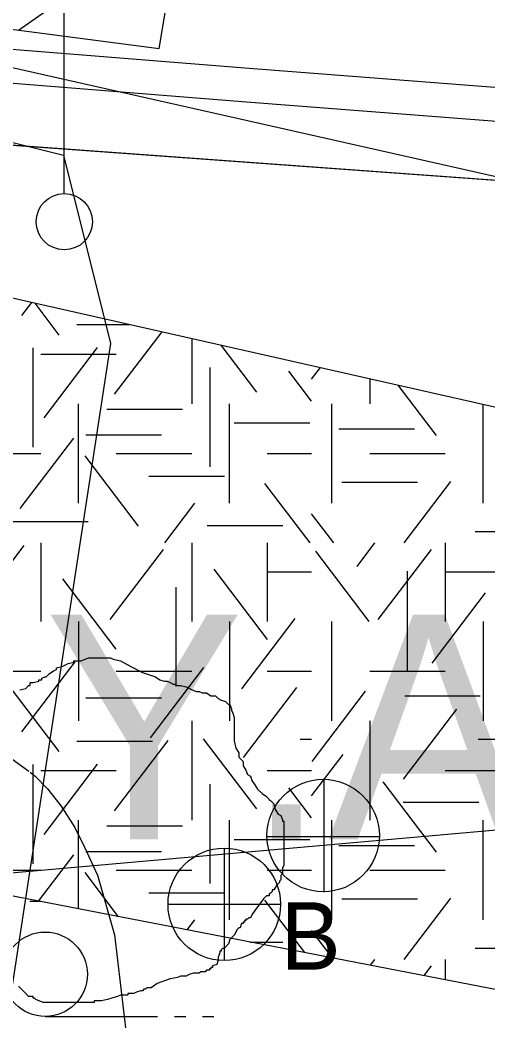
# Model space of a CAD drawing. Extents: x 419101 to 420177, y 4451541 to 4452254.
# Drawn here: x 419782.7 to 419791.02, y 4451874.81 to 4451892.61 of the extents above; entities that cross this region are included whole.
import ezdxf

# ---------------------------------------------------------------- set-up
doc = ezdxf.new("R2010")
doc.units = 0
for name, color, linetype in [('1_PLAN_ONAMA_SINIRI', 7, 'Continuous'), ('2_KADASTRO', 7, 'Continuous'), ('3_HALİHAZIR', 7, 'Continuous'), ('Level 3', 7, 'Continuous'), ('Level 41', 7, 'Continuous'), ('Level 53', 7, 'Continuous'), ('Level 60', 7, 'Continuous'), ('Level 62', 7, 'Continuous')]:
    doc.layers.add(name, color=color, linetype=linetype)

# ---------------------------------------------------------------- blocks, each defined once
blk = doc.blocks.new('YA')
at = {"layer": 'Level 41'}
blk.add_text('Y.A.', height=4, dxfattribs=at).set_placement((-5.166, -2))

msp = doc.modelspace()

# ---------------------------------------------------------------- linework, layer by layer
at = {"layer": '1_PLAN_ONAMA_SINIRI'}
msp.add_lwpolyline([(419842.849, 4451882.779), (419781.992, 4451877.39)], dxfattribs=at)
at = {"layer": '2_KADASTRO'}
msp.add_lwpolyline([(419759.111, 4451874.282), (419762.553, 4451893.022), (419762.975, 4451895.317), (419776.403, 4451891.967), (419783.47, 4451890.204), (419784.306, 4451886.857), (419782.476, 4451874.932), (419781.586, 4451875.093), (419777.895, 4451875.763), (419773.151, 4451876.624), (419772.058, 4451871.72), (419771.471, 4451871.836), (419759.378, 4451874.229)], close=True, dxfattribs=at)
at = {"layer": '3_HALİHAZIR'}
for p, q in [((419783.483, 4451889.521), (419783.483, 4451893.714)), ((419788.102, 4451877.096), (419788.102, 4451879.096)), ((419787.082, 4451878.086), (419789.082, 4451878.086)), ((419786.328, 4451877.881), (419786.328, 4451875.881)), ((419782.871, 4451876.94), (419783.071, 4451876.94)), ((419785.328, 4451876.881), (419787.328, 4451876.881)), ((419783.143, 4451874.887), (419785.143, 4451874.887)), ((419785.443, 4451874.887), (419785.643, 4451874.887)), ((419785.943, 4451874.887), (419786.143, 4451874.887))]:
    msp.add_line(p, q, dxfattribs=at)
for points in [[(419770.457, 4451872.581), (419772.077, 4451880.838), (419772.233, 4451881.185), (419772.396, 4451881.366), (419772.664, 4451881.458), (419780.886, 4451879.982), (419782.172, 4451879.643), (419782.552, 4451879.47), (419782.85, 4451879.248)], [(419782.874, 4451879.23), (419782.967, 4451879.16), (419783.184, 4451878.934), (419783.425, 4451878.626), (419783.673, 4451878.248), (419783.841, 4451877.896), (419784.075, 4451877.4), (419784.373, 4451876.336), (419784.64, 4451874.086), (419784.775, 4451867.42)]]:
    msp.add_lwpolyline(points, dxfattribs=at)
for centre, radius in [((419783.483, 4451889.021), 0.5), ((419788.087, 4451878.104), 1), ((419786.328, 4451876.881), 1), ((419783.143, 4451875.637), 0.75)]:
    msp.add_circle(centre, radius, dxfattribs=at)
at = {"layer": 'Level 3'}
for points in [[(419783.446, 4451881.11), (419783.55, 4451881.162), (419783.653, 4451881.188), (419783.653, 4451881.214), (419783.679, 4451881.214), (419783.705, 4451881.214), (419783.783, 4451881.214), (419783.913, 4451881.266), (419784.017, 4451881.266), (419784.094, 4451881.266), (419784.146, 4451881.266), (419784.224, 4451881.266), (419784.276, 4451881.266), (419784.302, 4451881.266), (419784.354, 4451881.24), (419784.484, 4451881.214), (419784.665, 4451881.11), (419784.873, 4451881.006), (419785.106, 4451880.928), (419785.184, 4451880.876), (419785.262, 4451880.85), (419785.314, 4451880.85), (419785.366, 4451880.824), (419785.417, 4451880.798), (419785.443, 4451880.798), (419785.495, 4451880.772), (419785.547, 4451880.772), (419785.651, 4451880.746), (419785.755, 4451880.694), (419785.832, 4451880.668), (419785.884, 4451880.668), (419785.936, 4451880.642), (419785.988, 4451880.642), (419786.014, 4451880.642), (419786.092, 4451880.591), (419786.17, 4451880.591), (419786.222, 4451880.539), (419786.273, 4451880.513), (419786.351, 4451880.487), (419786.403, 4451880.435), (419786.429, 4451880.435), (419786.455, 4451880.357), (419786.455, 4451880.331), (419786.481, 4451880.279), (419786.507, 4451880.201), (419786.507, 4451880.175), (419786.507, 4451880.097), (419786.507, 4451880.045), (419786.507, 4451879.967), (419786.507, 4451879.941), (419786.507, 4451879.863), (419786.507, 4451879.786), (419786.533, 4451879.656), (419786.585, 4451879.578), (419786.585, 4451879.5), (419786.663, 4451879.422), (419786.663, 4451879.344), (419786.714, 4451879.266), (419786.74, 4451879.188), (419786.792, 4451879.162), (419786.818, 4451879.084), (419786.87, 4451879.006), (419786.922, 4451878.929), (419787, 4451878.851), (419787.078, 4451878.799), (419787.129, 4451878.747), (419787.155, 4451878.721), (419787.207, 4451878.669), (419787.233, 4451878.565), (419787.285, 4451878.487), (419787.337, 4451878.461), (419787.363, 4451878.383), (419787.363, 4451878.357), (419787.389, 4451878.357), (419787.389, 4451878.331), (419787.389, 4451878.305), (419787.389, 4451878.253), (419787.389, 4451878.15), (419787.389, 4451878.098), (419787.389, 4451878.02), (419787.389, 4451877.942), (419787.389, 4451877.864), (419787.389, 4451877.786), (419787.389, 4451877.708), (419787.389, 4451877.656), (419787.389, 4451877.578), (419787.363, 4451877.526), (419787.363, 4451877.422), (419787.337, 4451877.396), (419787.337, 4451877.319), (419787.311, 4451877.293), (419787.311, 4451877.267), (419787.259, 4451877.215), (419787.207, 4451877.137), (419787.181, 4451877.137), (419787.181, 4451877.111), (419787.155, 4451877.085), (419787.129, 4451877.059), (419787.129, 4451877.033), (419787.104, 4451877.033), (419787.078, 4451877.033)], [(419782.694, 4451880.694), (419782.797, 4451880.72), (419782.849, 4451880.772), (419782.875, 4451880.772), (419782.875, 4451880.798), (419782.875, 4451880.824), (419782.927, 4451880.824), (419783.031, 4451880.85), (419783.031, 4451880.876), (419783.057, 4451880.876), (419783.083, 4451880.876), (419783.083, 4451880.902), (419783.135, 4451880.928), (419783.161, 4451880.928), (419783.212, 4451880.98), (419783.29, 4451881.032), (419783.342, 4451881.058), (419783.342, 4451881.084), (419783.446, 4451881.11)], [(419787.078, 4451877.033), (419787.026, 4451876.981), (419786.87, 4451876.773), (419786.818, 4451876.695), (419786.792, 4451876.643), (419786.766, 4451876.643), (419786.74, 4451876.617), (419786.714, 4451876.617), (419786.714, 4451876.591), (419786.688, 4451876.591), (419786.688, 4451876.565), (419786.663, 4451876.565), (419786.663, 4451876.539), (419786.637, 4451876.539), (419786.611, 4451876.462), (419786.585, 4451876.462), (419786.559, 4451876.436), (419786.507, 4451876.332), (419786.429, 4451876.254), (419786.403, 4451876.176), (419786.325, 4451876.098), (419786.299, 4451876.098), (419786.273, 4451876.072), (419786.273, 4451876.046), (419786.247, 4451876.046), (419786.247, 4451876.02), (419786.222, 4451875.942), (419786.222, 4451875.89), (419786.196, 4451875.812), (419786.118, 4451875.786), (419786.118, 4451875.76), (419786.092, 4451875.76), (419786.092, 4451875.734), (419786.066, 4451875.734), (419786.066, 4451875.708), (419786.04, 4451875.708), (419786.014, 4451875.708), (419785.988, 4451875.683), (419785.962, 4451875.683), (419785.936, 4451875.683), (419785.91, 4451875.683), (419785.884, 4451875.657), (419785.858, 4451875.657), (419785.832, 4451875.657), (419785.806, 4451875.657), (419785.781, 4451875.657), (419785.703, 4451875.631), (419785.651, 4451875.605), (419785.573, 4451875.605), (419785.547, 4451875.605), (419785.495, 4451875.579), (419785.366, 4451875.553), (419785.132, 4451875.475), (419785.028, 4451875.397), (419784.95, 4451875.397), (419784.925, 4451875.371), (419784.899, 4451875.371), (419784.873, 4451875.345), (419784.847, 4451875.345), (419784.769, 4451875.319), (419784.717, 4451875.293), (419784.691, 4451875.293), (419784.665, 4451875.293), (419784.639, 4451875.293), (419784.613, 4451875.293), (419784.613, 4451875.267), (419784.587, 4451875.267), (419784.561, 4451875.267), (419784.484, 4451875.267), (419784.432, 4451875.241), (419784.328, 4451875.215), (419784.25, 4451875.189), (419784.146, 4451875.163), (419784.094, 4451875.163), (419784.068, 4451875.163), (419784.043, 4451875.163), (419784.017, 4451875.163), (419784.017, 4451875.137), (419783.991, 4451875.137), (419783.965, 4451875.137), (419783.939, 4451875.137), (419783.913, 4451875.137), (419783.887, 4451875.137), (419783.861, 4451875.137), (419783.835, 4451875.137), (419783.809, 4451875.137), (419783.783, 4451875.137), (419783.705, 4451875.137), (419783.653, 4451875.137), (419783.576, 4451875.137), (419783.524, 4451875.137), (419783.498, 4451875.137), (419783.472, 4451875.137), (419783.42, 4451875.137), (419783.342, 4451875.137), (419783.316, 4451875.137), (419783.264, 4451875.137), (419783.238, 4451875.137), (419783.186, 4451875.137), (419783.161, 4451875.137), (419783.135, 4451875.137)], [(419783.135, 4451875.137), (419783.109, 4451875.137), (419782.979, 4451875.189), (419782.953, 4451875.215), (419782.927, 4451875.215), (419782.927, 4451875.241), (419782.849, 4451875.241), (419782.797, 4451875.293), (419782.72, 4451875.371), (419782.668, 4451875.423)]]:
    msp.add_lwpolyline(points, dxfattribs=at)
at = {"layer": 'Level 41'}
for p, q in [((419782.727, 4451887.355), (419782.903, 4451887.586)), ((419783.393, 4451887.005), (419782.962, 4451887.572)), ((419783.708, 4451887.194), (419784.637, 4451887.194)), ((419784.378, 4451885.953), (419785.221, 4451887.062)), ((419785.751, 4451886.943), (419785.751, 4451885.784)), ((419782.926, 4451886.779), (419782.926, 4451885.011)), ((419783.065, 4451886.667), (419784.408, 4451886.667)), ((419783.126, 4451885.533), (419784.075, 4451886.782)), ((419786.908, 4451885.987), (419786.271, 4451886.825)), ((419786.069, 4451886.429), (419786.069, 4451884.661)), ((419787.882, 4451885.827), (419787.476, 4451886.361)), ((419787.882, 4451886.221), (419788.038, 4451886.426)), ((419788.915, 4451886.229), (419788.915, 4451885.784)), ((419790.102, 4451885.216), (419789.42, 4451886.115)), ((419783.737, 4451884.016), (419783.737, 4451885.784)), ((419786.423, 4451884.016), (419786.423, 4451885.784)), ((419788.244, 4451884.016), (419788.244, 4451885.784)), ((419784.242, 4451885.686), (419785.585, 4451885.686)), ((419790.93, 4451884.016), (419790.93, 4451885.774)), ((419786.505, 4451885.441), (419787.848, 4451885.441)), ((419788.367, 4451885.335), (419789.71, 4451885.335)), ((419782.701, 4451883.919), (419783.65, 4451885.169)), ((419783.868, 4451885.23), (419785.211, 4451885.23)), ((419781.722, 4451884.9), (419783.065, 4451884.9)), ((419784.408, 4451884.9), (419785.751, 4451884.9)), ((419787.094, 4451884.9), (419787.882, 4451884.9)), ((419788.915, 4451884.9), (419790.258, 4451884.9)), ((419784.804, 4451883.605), (419783.854, 4451884.854)), ((419784.987, 4451884.493), (419786.33, 4451884.493)), ((419787.853, 4451883.307), (419787.051, 4451884.363)), ((419788.421, 4451884.389), (419789.763, 4451884.389)), ((419789.529, 4451883.307), (419790.358, 4451884.398)), ((419785.27, 4451883.307), (419785.807, 4451884.013)), ((419788.276, 4451883.307), (419787.882, 4451883.825)), ((419782.564, 4451883.688), (419783.907, 4451883.688)), ((419786.026, 4451883.619), (419787.369, 4451883.619)), ((419790.791, 4451883.513), (419792.134, 4451883.513)), ((419783.065, 4451883.307), (419783.065, 4451881.909)), ((419785.751, 4451883.307), (419785.751, 4451881.909)), ((419787.094, 4451883.307), (419787.094, 4451881.909)), ((419787.094, 4451883.307), (419787.094, 4451881.909)), ((419788.692, 4451882.89), (419789.009, 4451883.307)), ((419790.258, 4451883.307), (419790.258, 4451881.909)), ((419781.821, 4451882.013), (419782.771, 4451883.263)), ((419784.298, 4451881.944), (419785.247, 4451883.194)), ((419788.903, 4451881.909), (419787.954, 4451883.159)), ((419789.063, 4451881.944), (419790.012, 4451883.194)), ((419787.095, 4451881.593), (419786.146, 4451882.842)), ((419787.094, 4451882.793), (419787.882, 4451882.793)), ((419789.583, 4451882.805), (419789.583, 4451881.038)), ((419790.258, 4451882.793), (419791.601, 4451882.793)), ((419784.405, 4451881.418), (419783.456, 4451882.667)), ((419785.469, 4451882.519), (419785.469, 4451880.752)), ((419790.023, 4451881.172), (419790.972, 4451882.422)), ((419783.737, 4451881.909), (419783.737, 4451880.142)), ((419786.423, 4451881.909), (419786.423, 4451880.142)), ((419786.423, 4451881.909), (419786.423, 4451880.142)), ((419786.643, 4451880.716), (419787.592, 4451881.966)), ((419788.244, 4451880.142), (419788.244, 4451881.909)), ((419790.93, 4451881.909), (419790.93, 4451880.142)), ((419782.727, 4451879.946), (419783.678, 4451881.195)), ((419781.722, 4451881.025), (419783.065, 4451881.025)), ((419784.408, 4451881.025), (419785.751, 4451881.025)), ((419785.018, 4451879.841), (419785.967, 4451881.091)), ((419787.094, 4451881.025), (419787.882, 4451881.025)), ((419788.915, 4451881.025), (419790.258, 4451881.025)), ((419783.393, 4451879.596), (419782.443, 4451880.845)), ((419786.669, 4451879.49), (419787.619, 4451880.739)), ((419787.892, 4451879.421), (419788.841, 4451880.67)), ((419783.868, 4451880.555), (419785.211, 4451880.555)), ((419789.539, 4451880.591), (419790.882, 4451880.591)), ((419789.517, 4451879.104), (419790.466, 4451880.354)), ((419785.751, 4451880.142), (419785.751, 4451878.375)), ((419788.915, 4451880.142), (419788.915, 4451878.375)), ((419783.708, 4451879.785), (419785.051, 4451879.785)), ((419784.378, 4451878.544), (419785.328, 4451879.794)), ((419786.908, 4451878.578), (419785.959, 4451879.827)), ((419787.678, 4451879.818), (419787.882, 4451879.818)), ((419790.845, 4451879.818), (419792.188, 4451879.818)), ((419787.882, 4451878.812), (419788.441, 4451879.548)), ((419782.926, 4451879.37), (419782.926, 4451877.602)), ((419783.126, 4451878.124), (419784.075, 4451879.373)), ((419783.065, 4451879.258), (419784.408, 4451879.258)), ((419787.094, 4451879.258), (419787.882, 4451879.258)), ((419790.258, 4451879.258), (419791.601, 4451879.258)), ((419786.069, 4451879.02), (419786.069, 4451877.252)), ((419790.102, 4451877.807), (419789.153, 4451879.057)), ((419787.882, 4451878.418), (419787.476, 4451878.952)), ((419789.512, 4451878.698), (419790.855, 4451878.698)), ((419783.737, 4451876.799), (419783.737, 4451878.375)), ((419786.423, 4451876.607), (419786.423, 4451878.375)), ((419788.244, 4451876.607), (419788.244, 4451878.375)), ((419790.93, 4451876.607), (419790.93, 4451878.375)), ((419784.242, 4451878.277), (419785.585, 4451878.277)), ((419786.505, 4451878.032), (419787.848, 4451878.032)), ((419783.868, 4451877.821), (419785.211, 4451877.821)), ((419788.367, 4451877.926), (419789.71, 4451877.926)), ((419783.025, 4451876.936), (419783.65, 4451877.76)), ((419781.722, 4451877.491), (419783.065, 4451877.491)), ((419784.45, 4451876.661), (419783.854, 4451877.445)), ((419784.408, 4451877.491), (419785.751, 4451877.491)), ((419787.094, 4451877.491), (419787.882, 4451877.491)), ((419788.915, 4451877.491), (419790.258, 4451877.491)), ((419784.987, 4451877.084), (419786.33, 4451877.084)), ((419787.759, 4451876.022), (419787.051, 4451876.954)), ((419788.421, 4451876.98), (419789.763, 4451876.98)), ((419789.529, 4451875.898), (419790.358, 4451876.989)), ((419785.671, 4451876.425), (419785.807, 4451876.604)), ((419788.254, 4451875.927), (419787.882, 4451876.416)), ((419786.786, 4451876.21), (419787.369, 4451876.21)), ((419790.791, 4451876.104), (419792.134, 4451876.104)), ((419788.931, 4451875.796), (419789.009, 4451875.898)), ((419790.258, 4451875.898), (419790.258, 4451875.54)), ((419789.881, 4451875.613), (419790.012, 4451875.785))]:
    msp.add_line(p, q, dxfattribs=at)
at = {"layer": 'Level 53'}
msp.add_line((419782.67, 4451892.429), (419785.565, 4451894.456), dxfattribs=at)
for points in [[(419747.403, 4451914.173), (419747.403, 4451913.294), (419746.354, 4451911.616), (419629.899, 4451931.549), (419631.158, 4451934.697), (419612.273, 4451938.054), (419609.335, 4451921.268), (419628.22, 4451917.281), (419629.059, 4451921.058), (419684.454, 4451910.357), (419745.305, 4451899.865), (419745.095, 4451897.347), (419785.173, 4451892.101), (419787.481, 4451905.95), (419788.11, 4451908.258), (419757.7, 4451913.118)], [(419772.014, 4451892.998), (419776.904, 4451892.558), (419781.804, 4451892.148), (419786.694, 4451891.758), (419791.984, 4451891.348), (419798.514, 4451890.848)], [(419767.424, 4451892.838), (419771.954, 4451892.398), (419776.854, 4451891.958), (419781.754, 4451891.548), (419786.644, 4451891.158), (419791.934, 4451890.748), (419798.174, 4451890.268)]]:
    msp.add_lwpolyline(points, dxfattribs=at)
at = {"layer": 'Level 60'}
for points in [[(419747.619, 4451894.179), (419777.479, 4451890.747), (419822.808, 4451887.463), (419831.419, 4451882.167), (419856.767, 4451875.377), (419862.954, 4451873.362), (419890.354, 4451866.572), (419900.493, 4451864.781), (419907.054, 4451862.02), (419920.212, 4451858.364), (419929.978, 4451854.558), (419941.982, 4451851.35), (419950.743, 4451849.11), (419963.939, 4451846.872), (419966.183, 4451846.643), (419958.918, 4451872.069), (419958.842, 4451895.451)], [(419977.806, 4451845.454), (419963.939, 4451846.872), (419950.743, 4451849.11), (419941.982, 4451851.35), (419929.978, 4451854.558), (419920.212, 4451858.364), (419907.054, 4451862.02), (419900.493, 4451864.781), (419890.354, 4451866.572), (419862.954, 4451873.362), (419856.767, 4451875.377), (419831.419, 4451882.167), (419822.808, 4451887.463), (419777.479, 4451890.747), (419747.619, 4451894.179)]]:
    msp.add_lwpolyline(points, dxfattribs=at)
at = {"layer": 'Level 62'}
for p, q in [((419754.268, 4451898.15), (419819.001, 4451883.539)), ((419752.714, 4451894.399), (419819.494, 4451879.327)), ((419809.184, 4451871.886), (419766.243, 4451880.176))]:
    msp.add_line(p, q, dxfattribs=at)

# ---------------------------------------------------------------- block references
at = {"layer": 'Level 41'}
msp.add_blockref('YA', (419788.285, 4451880.035), dxfattribs=at)
msp.add_blockref('YA', (419788.285, 4451880.035), dxfattribs=at)

# ---------------------------------------------------------------- texts
at = {"layer": '3_HALİHAZIR'}
msp.add_text('B', height=1.2, dxfattribs=at).set_placement((419787.328, 4451875.719))

doc.saveas('drawing.dxf')
